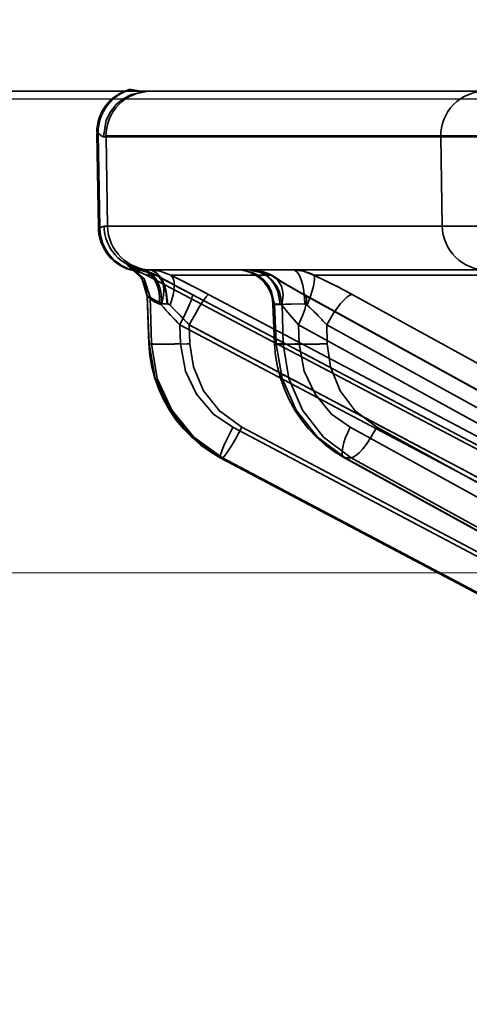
# Model space of a CAD drawing. Header units: millimetres. Extents: x -1465 to 393277, y -3788 to 454312.
# Tile 386 of 656: x 358485 to 358495, y 11940 to 11962. Entities that reach past the tile are written whole.
import ezdxf

# ---------------------------------------------------------------- set-up
doc = ezdxf.new("R2010")
doc.units = ezdxf.units.MM
doc.header["$XCLIPFRAME"] = 2
doc.linetypes.add('DASHED', pattern=[0.75, 0.5, -0.25])
for name, color, linetype in [('AHU03-3-68634OBJ', 8, 'Continuous'), ('EC-MTR_250-0_7OBJ', 8, 'Continuous'), ('FLUID-Wy2', 8, 'Continuous')]:
    doc.layers.add(name, color=color, linetype=linetype)
picture_1 = doc.add_image_def('image1.bmp', size_in_pixel=(951, 911))

msp = doc.modelspace()

# ---------------------------------------------------------------- linework, layer by layer
at = {"layer": 'AHU03-3-68634OBJ', "color": 8, "linetype": 'Continuous', "lineweight": 35, "ltscale": 100}
msp.add_line((358697.111, 11960.602), (358429.111, 11960.602), dxfattribs=at)
at = {"layer": 'EC-MTR_250-0_7OBJ', "color": 8, "linetype": 'Continuous', "lineweight": 35, "ltscale": 100}
for p, q in [((358487.286, 11960.639), (358487.318, 11960.639)), ((358487.706, 11960.602), (358512.781, 11960.602)), ((358486.558, 11959.677), (358486.589, 11959.677)), ((358486.595, 11957.546), (358486.558, 11959.659)), ((358486.589, 11959.659), (358486.558, 11959.659)), ((358486.589, 11959.659), (358486.626, 11957.546)), ((358486.706, 11959.584), (358486.766, 11959.584)), ((358506.68, 11959.602), (358486.765, 11959.602)), ((358486.766, 11959.584), (358486.801, 11957.584)), ((358506.68, 11959.584), (358486.766, 11959.584)), ((358494.292, 11957.584), (358494.257, 11959.584)), ((358486.626, 11957.546), (358486.595, 11957.546)), ((358496.682, 11957.584), (358486.721, 11957.584)), ((358495.762, 11957.584), (358494.292, 11957.583)), ((358487.361, 11956.629), (358487.342, 11956.643)), ((358487.384, 11956.612), (358487.361, 11956.629)), ((358487.41, 11956.59), (358487.383, 11956.612)), ((358487.4, 11956.582), (358487.431, 11956.582)), ((358487.438, 11956.566), (358487.41, 11956.591)), ((358487.465, 11956.538), (358487.437, 11956.566)), ((358496.468, 11956.602), (358487.723, 11956.602)), ((358487.492, 11956.508), (358487.465, 11956.539)), ((358487.519, 11956.475), (358487.492, 11956.508)), ((358487.546, 11956.439), (358487.519, 11956.475)), ((358487.57, 11956.401), (358487.545, 11956.439)), ((358487.593, 11956.36), (358487.57, 11956.401)), ((358505.773, 11946.959), (358487.671, 11956.486)), ((358487.89, 11956.486), (358487.671, 11956.486)), ((358490.457, 11956.486), (358488.215, 11956.486)), ((358495.815, 11956.486), (358491.417, 11956.486)), ((358488.55, 11956.13), (358508.182, 11945.751)), ((358487.685, 11956.018), (358487.726, 11954.948)), ((358487.689, 11956.013), (358487.729, 11954.951)), ((358487.689, 11956.013), (358487.751, 11955.991)), ((358487.751, 11955.991), (358487.783, 11954.951)), ((358488.695, 11956.052), (358508.18, 11945.752)), ((358489.063, 11956.052), (358508.548, 11945.752)), ((358491.186, 11956.052), (358509.924, 11945.752)), ((358491.213, 11956.045), (358509.949, 11945.745)), ((358492.277, 11956.052), (358511.012, 11945.752)), ((358490.5, 11955.836), (358490.538, 11954.944)), ((358490.534, 11955.829), (358490.572, 11954.951)), ((358490.711, 11955.829), (358490.534, 11955.829)), ((358490.711, 11955.829), (358490.732, 11954.951)), ((358488.416, 11955.372), (358488.432, 11954.951)), ((358488.416, 11955.372), (358507.901, 11945.072)), ((358488.629, 11955.372), (358488.643, 11954.951)), ((358488.629, 11955.372), (358508.115, 11945.072)), ((358491.073, 11955.372), (358491.091, 11954.951)), ((358491.073, 11955.372), (358509.81, 11945.072)), ((358491.705, 11955.372), (358491.715, 11954.951)), ((358491.705, 11955.372), (358510.442, 11945.072)), ((358487.783, 11954.951), (358487.729, 11954.951)), ((358490.732, 11954.951), (358490.572, 11954.951)), ((358489.605, 11953.081), (358507.949, 11943.379)), ((358489.807, 11953.081), (358508.151, 11943.379)), ((358492.228, 11953.081), (358509.867, 11943.379)), ((358492.826, 11953.081), (358510.465, 11943.379)), ((358508.396, 11942.315), (358489.324, 11952.401)), ((358489.324, 11952.401), (358508.4, 11942.314)), ((358489.327, 11952.401), (358489.324, 11952.401)), ((358489.372, 11952.401), (358489.327, 11952.401)), ((358489.372, 11952.401), (358508.445, 11942.314)), ((358510.422, 11942.324), (358492.088, 11952.408)), ((358492.117, 11952.401), (358510.457, 11942.314)), ((358492.251, 11952.401), (358492.117, 11952.401)), ((358492.251, 11952.401), (358510.591, 11942.314))]:
    msp.add_line(p, q, dxfattribs=at)
at = {"layer": 'EC-MTR_250-0_7OBJ', "color": 8, "linetype": 'Continuous', "lineweight": 35, "ltscale": 100, "flags": 128}
for points in [[(358486.706, 11959.584), (358486.771, 11959.957), (358486.863, 11960.139), (358486.993, 11960.302), (358487.153, 11960.435), (358487.334, 11960.53), (358487.706, 11960.602)], [(358487.318, 11960.639), (358487.375, 11960.631), (358487.459, 11960.618), (358487.57, 11960.607), (358487.706, 11960.602)], [(358486.589, 11959.659), (358486.612, 11959.649), (358486.629, 11959.636), (358486.641, 11959.626), (358486.66, 11959.608), (358486.672, 11959.598), (358486.684, 11959.591), (358486.695, 11959.586), (358486.706, 11959.584)], [(358486.626, 11957.546), (358486.65, 11957.555), (358486.673, 11957.567), (358486.697, 11957.579), (358486.721, 11957.584)], [(358486.721, 11957.584), (358486.697, 11957.579), (358486.673, 11957.567), (358486.65, 11957.555), (358486.626, 11957.546)], [(358487.689, 11956.013), (358487.564, 11956.418), (358487.25, 11956.701)], [(358487.25, 11956.701), (358487.266, 11956.684), (358487.376, 11956.636), (358487.554, 11956.594)], [(358487.751, 11955.991), (358487.619, 11956.407), (358487.289, 11956.69)], [(358487.583, 11956.611), (358487.441, 11956.639), (358487.339, 11956.672), (358487.289, 11956.69)], [(358487.342, 11956.642), (358487.328, 11956.651), (358487.319, 11956.657), (358487.309, 11956.663), (358487.321, 11956.658), (358487.336, 11956.651), (358487.346, 11956.647), (358487.357, 11956.643), (358487.37, 11956.638), (358487.384, 11956.633), (358487.4, 11956.628), (358487.417, 11956.623), (358487.436, 11956.618), (358487.457, 11956.612), (358487.479, 11956.607), (358487.504, 11956.602), (358487.531, 11956.597), (358487.56, 11956.593)], [(358487.321, 11956.658), (358487.336, 11956.651), (358487.346, 11956.647)], [(358487.357, 11956.643), (358487.37, 11956.638), (358487.384, 11956.633), (358487.4, 11956.628), (358487.417, 11956.623)], [(358487.554, 11956.594), (358487.482, 11956.587), (358487.431, 11956.582)], [(358487.457, 11956.612), (358487.479, 11956.607), (358487.504, 11956.602), (358487.531, 11956.597)], [(358487.973, 11955.838), (358487.954, 11956.109), (358487.919, 11956.239), (358487.867, 11956.356), (358487.8, 11956.453), (358487.722, 11956.526), (358487.639, 11956.572), (358487.554, 11956.594)], [(358487.89, 11956.486), (358487.808, 11956.526), (358487.554, 11956.594)], [(358487.56, 11956.593), (358487.632, 11956.581), (358487.703, 11956.563), (358487.773, 11956.54), (358487.841, 11956.512), (358487.907, 11956.478)], [(358487.583, 11956.611), (358487.67, 11956.587), (358487.756, 11956.539), (358487.834, 11956.465), (358487.902, 11956.369), (358487.955, 11956.253), (358487.991, 11956.124), (358488.012, 11955.858)], [(358487.681, 11956.602), (358487.695, 11956.602), (358487.709, 11956.602), (358487.723, 11956.602)], [(358488.137, 11955.84), (358488.102, 11956.124), (358488.063, 11956.26), (358488.009, 11956.381), (358487.944, 11956.478), (358487.872, 11956.548), (358487.797, 11956.589), (358487.723, 11956.602)], [(358487.744, 11956.602), (358487.981, 11956.574), (358488.215, 11956.486)], [(358487.744, 11956.602), (358487.816, 11956.589), (358487.889, 11956.548), (358487.959, 11956.478), (358488.023, 11956.381), (358488.075, 11956.26), (358488.114, 11956.124), (358488.148, 11955.84)], [(358490.5, 11955.836), (358490.489, 11955.937), (358490.466, 11956.037), (358490.43, 11956.132), (358490.382, 11956.222), (358490.323, 11956.305), (358490.254, 11956.38), (358490.177, 11956.445), (358490.091, 11956.5), (358489.999, 11956.544), (358489.903, 11956.576), (358489.802, 11956.595), (358489.701, 11956.602)], [(358490.534, 11955.829), (358490.473, 11956.116), (358490.4, 11956.254), (358490.301, 11956.377), (358490.18, 11956.476), (358490.046, 11956.548), (358489.769, 11956.602)], [(358490.711, 11955.829), (358490.65, 11956.116), (358490.577, 11956.254), (358490.478, 11956.377), (358490.357, 11956.476), (358490.223, 11956.548), (358489.946, 11956.602)], [(358490.026, 11956.602), (358490.114, 11956.597), (358490.202, 11956.584), (358490.289, 11956.563)], [(358490.457, 11956.486), (358490.242, 11956.574), (358490.026, 11956.602)], [(358490.662, 11955.84), (358490.609, 11956.124), (358490.548, 11956.26), (358490.465, 11956.381), (358490.365, 11956.478), (358490.254, 11956.548), (358490.139, 11956.589), (358490.026, 11956.602)], [(358490.289, 11956.563), (358490.375, 11956.532), (358490.459, 11956.493), (358490.539, 11956.446)], [(358490.954, 11956.602), (358491.187, 11956.574), (358491.417, 11956.486)], [(358490.954, 11956.602), (358491.001, 11956.589), (358491.048, 11956.548), (358491.093, 11956.478), (358491.134, 11956.381), (358491.168, 11956.26), (358491.193, 11956.124), (358491.209, 11955.981), (358491.215, 11955.84)], [(358487.685, 11956.018), (358487.681, 11956.071), (358487.674, 11956.123), (358487.663, 11956.174), (358487.65, 11956.224), (358487.633, 11956.271), (358487.615, 11956.316), (358487.593, 11956.36)], [(358487.89, 11956.486), (358487.946, 11956.451), (358487.993, 11956.398), (358488.029, 11956.328), (358488.052, 11956.242), (358488.06, 11956.143), (358488.055, 11956.037), (358488.005, 11955.817)], [(358487.89, 11956.486), (358488.13, 11956.355), (358488.401, 11956.209), (358488.695, 11956.052)], [(358487.907, 11956.478), (358488.021, 11956.415), (358488.143, 11956.349), (358488.272, 11956.279), (358488.408, 11956.205), (358488.55, 11956.13)], [(358487.907, 11956.478), (358488.021, 11956.415), (358488.144, 11956.348), (358488.274, 11956.278), (358488.41, 11956.204), (358488.553, 11956.128)], [(358488.215, 11956.486), (358488.249, 11956.451), (358488.275, 11956.398), (358488.29, 11956.328), (358488.294, 11956.242), (358488.286, 11956.143), (358488.266, 11956.037), (358488.198, 11955.817)], [(358489.063, 11956.052), (358488.85, 11956.164), (358488.215, 11956.486)], [(358491.186, 11956.052), (358490.909, 11956.209), (358490.666, 11956.354), (358490.457, 11956.486)], [(358490.699, 11955.817), (358490.728, 11956.037), (358490.719, 11956.143), (358490.694, 11956.242), (358490.597, 11956.398), (358490.531, 11956.451), (358490.457, 11956.486)], [(358490.54, 11956.446), (358490.623, 11956.391), (358490.719, 11956.331)], [(358490.719, 11956.331), (358490.826, 11956.266), (358490.945, 11956.197), (358491.074, 11956.123), (358491.213, 11956.045)], [(358491.27, 11955.817), (358491.353, 11956.037), (358491.411, 11956.242), (358491.427, 11956.328), (358491.433, 11956.398), (358491.429, 11956.451), (358491.417, 11956.486)], [(358491.417, 11956.486), (358491.694, 11956.355), (358491.985, 11956.208), (358492.277, 11956.052)], [(358487.685, 11956.018), (358487.681, 11956.071), (358487.674, 11956.124), (358487.663, 11956.174)], [(358487.685, 11956.018), (358487.706, 11955.997)], [(358487.706, 11955.997), (358487.754, 11955.955), (358487.848, 11955.891), (358487.973, 11955.838)], [(358487.751, 11955.991), (358487.79, 11955.967), (358487.876, 11955.913), (358488.012, 11955.858)], [(358488.012, 11955.858), (358487.87, 11955.916), (358487.796, 11955.962), (358487.751, 11955.991)], [(358488.416, 11955.372), (358488.546, 11955.633), (358488.6, 11955.75), (358488.643, 11955.852), (358488.661, 11955.896), (358488.676, 11955.936), (358488.687, 11955.97), (358488.696, 11955.999), (358488.701, 11956.021), (358488.702, 11956.038), (358488.698, 11956.051)], [(358488.629, 11955.372), (358488.697, 11955.497), (358488.767, 11955.623), (358488.838, 11955.744), (358488.904, 11955.852), (358488.962, 11955.939), (358489.009, 11956.003), (358489.027, 11956.024), (358489.042, 11956.04), (358489.054, 11956.049)], [(358491.073, 11955.372), (358491.129, 11955.494), (358491.177, 11955.612), (358491.213, 11955.721), (358491.238, 11955.819), (358491.251, 11955.903), (358491.251, 11955.97), (358491.246, 11955.996), (358491.238, 11956.018), (358491.212, 11956.045)], [(358491.212, 11956.045), (358491.186, 11956.052)], [(358491.705, 11955.372), (358491.856, 11955.633), (358492.017, 11955.852), (358492.093, 11955.936), (358492.164, 11955.999), (358492.226, 11956.038), (358492.277, 11956.052)], [(358488.005, 11955.817), (358487.995, 11955.827), (358487.984, 11955.834), (358487.973, 11955.838)], [(358488.416, 11955.372), (358488.307, 11955.489), (358488.005, 11955.817)], [(358488.012, 11955.858), (358488.053, 11955.848), (358488.095, 11955.842), (358488.152, 11955.839)], [(358488.198, 11955.817), (358488.182, 11955.83), (358488.165, 11955.837), (358488.152, 11955.839)], [(358488.198, 11955.817), (358488.287, 11955.728), (358488.563, 11955.443)], [(358488.563, 11955.443), (358488.437, 11955.576), (358488.316, 11955.699), (358488.198, 11955.817)], [(358490.662, 11955.84), (358490.625, 11955.84), (358490.592, 11955.841), (358490.564, 11955.84), (358490.542, 11955.84), (358490.524, 11955.839), (358490.511, 11955.839), (358490.501, 11955.837)], [(358490.534, 11955.829), (358490.519, 11955.831), (358490.509, 11955.833)], [(358490.699, 11955.817), (358490.687, 11955.83), (358490.674, 11955.837), (358490.662, 11955.84)], [(358491.073, 11955.372), (358490.871, 11955.603), (358490.699, 11955.817)], [(358490.699, 11955.817), (358490.871, 11955.603), (358491.073, 11955.372)], [(358490.711, 11955.829), (358490.787, 11955.835), (358490.901, 11955.839), (358491.045, 11955.841), (358491.215, 11955.84)], [(358491.215, 11955.84), (358491.234, 11955.837), (358491.253, 11955.829), (358491.27, 11955.817)], [(358491.481, 11955.611), (358491.428, 11955.664), (358491.27, 11955.817)], [(358491.27, 11955.817), (358491.322, 11955.767), (358491.481, 11955.611)], [(358488.432, 11954.951), (358488.3, 11954.947), (358488.169, 11954.943), (358488.043, 11954.941), (358487.932, 11954.94), (358487.884, 11954.94), (358487.842, 11954.94), (358487.806, 11954.941), (358487.776, 11954.942), (358487.754, 11954.943), (358487.738, 11954.945), (358487.726, 11954.939), (358487.73, 11954.892)], [(358487.791, 11954.435), (358487.747, 11954.691), (358487.726, 11954.948)], [(358487.729, 11954.951), (358487.864, 11954.173), (358488.191, 11953.462), (358488.687, 11952.859), (358489.327, 11952.401)], [(358487.783, 11954.951), (358487.914, 11954.173), (358488.239, 11953.462), (358488.733, 11952.859), (358489.372, 11952.401)], [(358489.372, 11952.401), (358488.734, 11952.855), (358488.235, 11953.46), (358487.911, 11954.175), (358487.783, 11954.951)], [(358488.579, 11954.949), (358488.298, 11954.942), (358488.162, 11954.94), (358488.039, 11954.94), (358487.937, 11954.941), (358487.859, 11954.943), (358487.83, 11954.945), (358487.808, 11954.947), (358487.793, 11954.949)], [(358488.432, 11954.951), (358488.544, 11954.335), (358488.793, 11953.82), (358489.174, 11953.379), (358489.605, 11953.081)], [(358489.807, 11953.081), (358489.303, 11953.447), (358488.95, 11953.896), (358488.722, 11954.432), (358488.643, 11954.951)], [(358491.091, 11954.951), (358490.985, 11954.947), (358490.881, 11954.944), (358490.784, 11954.942), (358490.699, 11954.94), (358490.662, 11954.94), (358490.629, 11954.94), (358490.601, 11954.94), (358490.579, 11954.94), (358490.561, 11954.941), (358490.548, 11954.942), (358490.538, 11954.942), (358490.532, 11954.953)], [(358490.538, 11954.944), (358490.558, 11954.949), (358490.572, 11954.951)], [(358490.604, 11954.433), (358490.56, 11954.688), (358490.538, 11954.944)], [(358492.117, 11952.401), (358491.501, 11952.859), (358491.023, 11953.462), (358490.705, 11954.173), (358490.572, 11954.951)], [(358490.732, 11954.951), (358490.774, 11954.947), (358490.835, 11954.944), (358491.011, 11954.94), (358491.244, 11954.94), (358491.497, 11954.944)], [(358490.732, 11954.951), (358490.854, 11954.173), (358491.163, 11953.462), (358491.637, 11952.859), (358492.251, 11952.401)], [(358491.091, 11954.951), (358491.202, 11954.335), (358491.445, 11953.82), (358491.813, 11953.379), (358492.228, 11953.081)], [(358492.826, 11953.081), (358492.342, 11953.447), (358492.005, 11953.896), (358491.788, 11954.432), (358491.715, 11954.951)], [(358488.891, 11952.682), (358488.692, 11952.852), (358488.507, 11953.04), (358488.339, 11953.244), (358488.188, 11953.462), (358488.057, 11953.692), (358487.947, 11953.933), (358487.858, 11954.181), (358487.791, 11954.435)], [(358491.672, 11952.687), (358491.48, 11952.857), (358491.301, 11953.044), (358491.138, 11953.247), (358490.993, 11953.464), (358490.865, 11953.693), (358490.757, 11953.933), (358490.67, 11954.18), (358490.604, 11954.433)], [(358489.335, 11952.488), (358489.347, 11952.524), (358489.381, 11952.611), (358489.428, 11952.718), (358489.483, 11952.836), (358489.543, 11952.959), (358489.605, 11953.081)], [(358489.372, 11952.401), (358489.392, 11952.412), (358489.407, 11952.427), (358489.425, 11952.448), (358489.472, 11952.511), (358489.53, 11952.598), (358489.597, 11952.706), (358489.668, 11952.828), (358489.739, 11952.955), (358489.807, 11953.081)], [(358492.088, 11952.408), (358492.063, 11952.434), (358492.055, 11952.455), (358492.05, 11952.482), (358492.05, 11952.551), (358492.063, 11952.639), (358492.09, 11952.741), (358492.128, 11952.853), (358492.175, 11952.968), (358492.228, 11953.081)], [(358492.826, 11953.081), (358492.68, 11952.828), (358492.596, 11952.706), (358492.512, 11952.598), (358492.431, 11952.511), (358492.359, 11952.448), (358492.298, 11952.412), (358492.251, 11952.401)], [(358489.324, 11952.401), (358489.102, 11952.532), (358488.891, 11952.682)], [(358492.088, 11952.408), (358491.875, 11952.538), (358491.672, 11952.687)], [(358489.324, 11952.401), (358489.319, 11952.418), (358489.321, 11952.435), (358489.326, 11952.458), (358489.335, 11952.488)], [(358492.117, 11952.401), (358492.088, 11952.408)]]:
    msp.add_lwpolyline(points, dxfattribs=at)
at = {"layer": 'EC-MTR_250-0_7OBJ', "color": 8, "linetype": 'Continuous', "lineweight": 35, "ltscale": 100}
for centre, radius, start, end in [((358487.558, 11959.677), 1, 105.7426, 180), ((358487.589, 11959.677), 1, 105.7502, 179.9999), ((358487.765, 11959.602), 1, 90.0031, 181.0032), ((358495.258, 11959.602), 1, 90.0406, 181.0085), ((358487.595, 11957.563), 1, 181, 258.7792), ((358487.626, 11957.563), 1, 180.9959, 258.7728), ((358487.721, 11957.602), 1, 181.0137, 262.0907), ((358487.8, 11957.601), 1, 180.9967, 269.997), ((358495.292, 11957.602), 1, 181.0148, 269.9996), ((358486.332, 11953.375), 3.45, 73.9045, 74.5637), ((358486.411, 11953.656), 3.159, 73.8743, 74.5944), ((358487.205, 11955.602), 1, 62.2415, 78.7792), ((358487.429, 11955.622), 0.98, 61.9314, 82.7242), ((358487.724, 11957.653), 1.052, 262.3057, 269.953), ((358487.724, 11957.646), 1.045, 262.2804, 269.9796), ((358490.955, 11955.617), 0.985, 62.0264, 90.0362), ((358510.163, 11996.795), 46.053, 241.077, 242.2141), ((358473.232, 11926.16), 33.825, 62.0938, 63.7081), ((358485.673, 11944.041), 13.707, 61.1969, 65.2241), ((358518.672, 11983.766), 41.492, 222.3455, 223.181), ((358477.008, 11944.533), 15.892, 43.0053, 43.353), ((358477.009, 11944.534), 15.891, 43.0053, 43.3531), ((358486.549, 11950.764), 6.915, 41.7896, 44.5011), ((358486.563, 11950.777), 6.896, 41.7861, 44.5055), ((363196.229, 20851.935), 10065.303, 242.1145313, 242.2401507), ((358487.912, 11976.234), 21.296, 271.7955, 271.967), ((358487.913, 11976.201), 21.263, 271.7954, 271.9672), ((358491.071, 11973.171), 18.232, 271.3404, 272.0257), ((358491.081, 11972.83), 17.89, 271.3338, 272.0323)]:
    msp.add_arc(centre, radius, start, end, dxfattribs=at)
at = {"layer": 'FLUID-Wy2', "color": 8, "linetype": 'Continuous', "lineweight": 25, "ltscale": 100}
msp.add_line((357562.8, 11960.43), (359562.8, 11960.43), dxfattribs=at)
at = {"layer": 'FLUID-Wy2', "color": 8, "linetype": 'Continuous', "lineweight": 18, "ltscale": 100}
msp.add_line((357562.8, 11960.43), (359562.8, 11960.43), dxfattribs=at)
at = {"layer": 'FLUID-Wy2', "color": 8, "linetype": 'DASHED', "lineweight": 18, "ltscale": 100}
msp.add_line((359562.8, 11949.823), (357562.8, 11949.823), dxfattribs=at)

# ---------------------------------------------------------------- pictures from other files: only their frames are drawn
at = {"color": 8, "lineweight": 13}
image = msp.add_image(picture_1, insert=(357606.986, 12545.821), size_in_units=(1986.021, 1904.625), rotation=-90, dxfattribs=at)
image.set_boundary_path([(-0.5, -0.5), (950.5, 910.5)])

doc.saveas('drawing.dxf')
